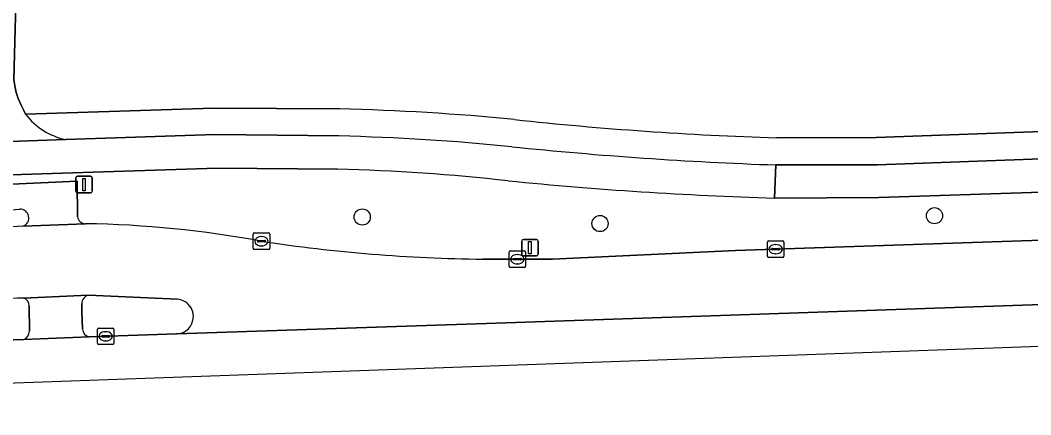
# Model space of a CAD drawing. Extents: x 161354 to 162026, y 386504 to 387460.
# Drawn here: x 161609.4 to 161670.5, y 386510.8 to 386534.7 of the extents above; entities that cross this region are included whole.
import ezdxf

# ---------------------------------------------------------------- set-up
doc = ezdxf.new("R2010")
doc.units = 0
for name, color, linetype in [('IMGEO_Berm_groen', 7, 'Continuous'), ('IMGEO_Boom', 7, 'Continuous'), ('IMGEO_Fietspad_gesloten', 7, 'Continuous'), ('IMGEO_Fietspad_open', 7, 'Continuous'), ('IMGEO_Groenvoorziening', 7, 'Continuous'), ('IMGEO_Kolk', 7, 'Continuous'), ('IMGEO_Rijbaan_regionaal_gesloten', 7, 'Continuous'), ('IMGEO_Verkeersbordpaal', 7, 'Continuous'), ('IMGEO_Verkeerseiland_gesloten', 7, 'Continuous'), ('IMGEO_Voetpad_open', 7, 'Continuous')]:
    doc.layers.add(name, color=color, linetype=linetype)

msp = doc.modelspace()

# ---------------------------------------------------------------- linework, layer by layer
at = {"layer": 'IMGEO_Berm_groen'}
for points in [[(161868.472, 386531.43), (161865.604, 386531.358), (161715.274, 386525.84), (161684.701, 386524.715), (161661.321, 386523.966), (161655.01, 386523.92)], [(161637.366, 386520.222), (161641.598, 386520.215), (161652.661, 386520.753), (161715.366, 386522.872), (161751.55, 386524.046), (161864.166, 386528.235)], [(161628.584, 386525.675), (161621.305, 386525.728), (161605.053, 386525.207), (161604.457, 386525.185), (161604.471, 386524.558), (161612.838, 386524.948), (161612.862, 386522.785)]]:
    msp.add_lwpolyline(points, dxfattribs=at)
for centre, radius, start, end in [((161625.238, 386401.376), 124.344, 83.68698, 88.45806), ((161662.55, 386764.386), 240.584, 264.36114, 268.20396), ((161609.39, 386522.718), 0.53, 290.46523, 93.44164), ((161613.35, 386522.864), 0.494, 189.19042, 269.47036), ((161612.88, 386469.983), 52.343, 93.61972, 105.58464), ((161612.361, 386458.603), 63.774, 79.49666, 89.11627), ((161638.487, 386616.898), 96.682, 261.37451, 269.33571)]:
    msp.add_arc(centre, radius, start, end, dxfattribs=at)
at = {"layer": 'IMGEO_Boom'}
for centre in [(161630.082, 386522.775), (161664.69, 386522.854), (161644.464, 386522.378)]:
    msp.add_circle(centre, 0.489, dxfattribs=at)
at = {"layer": 'IMGEO_Fietspad_gesloten'}
for points in [[(161869.092, 386533.612), (161868.285, 386533.475), (161865.068, 386533.399), (161789.978, 386530.672), (161783.347, 386530.395), (161715.21, 386527.91), (161661.25, 386525.942), (161655.098, 386525.927), (161655.01, 386523.92), (161661.321, 386523.966), (161684.701, 386524.715), (161715.274, 386525.84), (161865.604, 386531.358), (161868.472, 386531.43)], [(161628.675, 386527.682), (161621.19, 386527.779), (161612.144, 386527.468), (161602.639, 386527.118), (161566.083, 386525.787)], [(161564.071, 386523.717), (161565.359, 386523.787), (161602.335, 386525.109), (161604.457, 386525.185), (161605.053, 386525.207), (161621.305, 386525.728), (161628.584, 386525.675)], [(161655.01, 386523.92), (161655.098, 386525.927)]]:
    msp.add_lwpolyline(points, dxfattribs=at)
for centre, radius, start, end in [((161625.239, 386388.109), 139.616, 84.29184, 88.58963), ((161663.388, 386761.763), 235.981, 264.09851, 267.98674), ((161625.238, 386401.376), 124.344, 83.68698, 88.45806), ((161662.55, 386764.386), 240.584, 264.36114, 268.20396)]:
    msp.add_arc(centre, radius, start, end, dxfattribs=at)
at = {"layer": 'IMGEO_Fietspad_open'}
for points in [[(161609.727, 386528.999), (161609.618, 386529.233), (161609.43, 386529.582), (161609.274, 386529.947), (161609.151, 386530.325), (161609.063, 386530.712), (161609.009, 386531.105), (161609.331, 386543.387)], [(161604.932, 386529.157), (161604.637, 386528.831), (161603.75, 386527.852), (161603.685, 386527.778), (161603.538, 386527.63), (161603.378, 386527.496), (161603.206, 386527.377), (161603.025, 386527.274), (161602.836, 386527.187), (161602.639, 386527.118), (161612.144, 386527.468)]]:
    msp.add_lwpolyline(points, dxfattribs=at)
msp.add_arc((161612.995, 386531.484), 4.105, 217.25467, 258.04255, dxfattribs=at)
at = {"layer": 'IMGEO_Groenvoorziening'}
for points in [[(161674.473, 386537.581), (161665.672, 386535.453), (161665.135, 386535.323), (161659.785, 386535.535), (161657.889, 386535.61), (161625.504, 386536.891), (161620.861, 386537.074), (161620.315, 386537.096), (161620.594, 386542.953), (161619.755, 386542.989), (161618.122, 386543.059), (161612.147, 386543.314), (161609.331, 386543.387), (161609.009, 386531.105), (161609.063, 386530.712), (161609.151, 386530.325), (161609.274, 386529.947), (161609.43, 386529.582), (161609.618, 386529.233), (161609.727, 386528.999), (161621.088, 386529.373), (161628.717, 386529.325)], [(161655.144, 386527.57), (161661.167, 386527.59), (161697.908, 386528.919), (161697.749, 386532.631), (161674.473, 386537.581)]]:
    msp.add_lwpolyline(points, dxfattribs=at)
for centre, radius, start, end in [((161625.175, 386384.394), 144.974, 84.41472, 88.60004), ((161661.782, 386736.258), 208.794, 263.81448, 268.17811)]:
    msp.add_arc(centre, radius, start, end, dxfattribs=at)
at = {"layer": 'IMGEO_Kolk'}
for p, q in [((161623.486, 386520.883), (161623.486, 386521.735)), ((161623.561, 386521.809), (161624.413, 386521.809)), ((161623.788, 386521.352), (161624.186, 386521.352)), ((161623.974, 386521.589), (161623.999, 386521.589)), ((161624.487, 386521.735), (161624.487, 386520.883)), ((161654.656, 386521.33), (161655.508, 386521.33)), ((161624.413, 386520.809), (161623.561, 386520.809)), ((161623.745, 386521.303), (161623.745, 386521.315)), ((161624.183, 386521.266), (161623.785, 386521.266)), ((161623.997, 386521.029), (161623.972, 386521.029)), ((161624.229, 386521.315), (161624.229, 386521.303)), ((161639.035, 386520.719), (161639.887, 386520.719)), ((161654.581, 386520.404), (161654.581, 386521.256)), ((161654.84, 386520.824), (161654.84, 386520.836)), ((161655.278, 386520.787), (161654.88, 386520.787)), ((161654.883, 386520.873), (161655.281, 386520.873)), ((161655.069, 386521.11), (161655.094, 386521.11)), ((161655.324, 386520.836), (161655.324, 386520.824)), ((161655.582, 386521.256), (161655.582, 386520.404)), ((161638.96, 386519.793), (161638.96, 386520.645)), ((161639.219, 386520.213), (161639.219, 386520.225)), ((161639.657, 386520.176), (161639.259, 386520.176)), ((161639.262, 386520.262), (161639.66, 386520.262)), ((161639.448, 386520.499), (161639.473, 386520.499)), ((161639.703, 386520.225), (161639.703, 386520.213)), ((161639.961, 386520.645), (161639.961, 386519.793)), ((161655.508, 386520.33), (161654.656, 386520.33)), ((161655.092, 386520.55), (161655.067, 386520.55)), ((161639.887, 386519.719), (161639.035, 386519.719)), ((161639.471, 386519.939), (161639.446, 386519.939)), ((161614.066, 386515.125), (161614.066, 386515.977)), ((161614.141, 386516.051), (161614.993, 386516.051)), ((161614.554, 386515.831), (161614.579, 386515.831)), ((161615.067, 386515.977), (161615.067, 386515.125)), ((161614.325, 386515.545), (161614.325, 386515.557)), ((161614.763, 386515.508), (161614.365, 386515.508)), ((161614.368, 386515.594), (161614.766, 386515.594)), ((161614.577, 386515.271), (161614.552, 386515.271)), ((161614.809, 386515.557), (161614.809, 386515.545)), ((161614.993, 386515.051), (161614.141, 386515.051))]:
    msp.add_line(p, q, dxfattribs=at)
for points in [[(161623.486, 386520.883), (161623.486, 386521.735)], [(161623.561, 386521.809), (161624.413, 386521.809)], [(161624.487, 386521.735), (161624.487, 386520.883)], [(161654.656, 386521.33), (161655.508, 386521.33)], [(161624.413, 386520.809), (161623.561, 386520.809)], [(161639.035, 386520.719), (161639.887, 386520.719)], [(161654.581, 386520.404), (161654.581, 386521.256)], [(161655.582, 386521.256), (161655.582, 386520.404)], [(161638.96, 386519.793), (161638.96, 386520.645)], [(161639.961, 386520.645), (161639.961, 386519.793)], [(161655.508, 386520.33), (161654.656, 386520.33)], [(161639.887, 386519.719), (161639.035, 386519.719)], [(161614.066, 386515.125), (161614.066, 386515.977)], [(161614.141, 386516.051), (161614.993, 386516.051)], [(161615.067, 386515.977), (161615.067, 386515.125)], [(161614.993, 386515.051), (161614.141, 386515.051)]]:
    msp.add_lwpolyline(points, dxfattribs=at)
for centre, radius, start, end in [((161623.563, 386521.733), 0.0765, 91.55205, 178.44795), ((161623.563, 386521.733), 0.0765, 91.55205, 178.44795), ((161623.785, 386521.312), 0.0403, 85.87752, 175.75265), ((161624.19, 386521.314), 0.0386, 1.73085, 96.63898), ((161624.411, 386521.733), 0.0765, 1.55205, 88.44795), ((161624.411, 386521.733), 0.0765, 1.55205, 88.44795), ((161654.658, 386521.254), 0.0765, 91.55205, 178.44795), ((161654.658, 386521.254), 0.0765, 91.55205, 178.44795), ((161655.506, 386521.254), 0.0765, 1.55205, 88.44795), ((161655.506, 386521.254), 0.0765, 1.55205, 88.44795), ((161623.563, 386520.885), 0.0765, 181.55205, 268.44795), ((161623.563, 386520.885), 0.0765, 181.55205, 268.44795), ((161623.782, 386521.302), 0.0366, 178.93798, 274.71019), ((161624.186, 386521.309), 0.043, 264.86636, 352.45326), ((161624.411, 386520.885), 0.0765, 271.55205, 358.44795), ((161624.411, 386520.885), 0.0765, 271.55205, 358.44795), ((161639.037, 386520.643), 0.0765, 91.55205, 178.44795), ((161639.037, 386520.643), 0.0765, 91.55205, 178.44795), ((161639.885, 386520.643), 0.0765, 1.55205, 88.44795), ((161639.885, 386520.643), 0.0765, 1.55205, 88.44795), ((161654.88, 386520.833), 0.0403, 85.87752, 175.75265), ((161654.877, 386520.823), 0.0366, 178.93798, 274.71019), ((161655.281, 386520.83), 0.043, 264.86636, 352.45326), ((161655.285, 386520.835), 0.0386, 1.73085, 96.63898), ((161639.259, 386520.222), 0.0403, 85.87752, 175.75265), ((161639.256, 386520.212), 0.0366, 178.93798, 274.71019), ((161639.66, 386520.219), 0.043, 264.86636, 352.45326), ((161639.664, 386520.224), 0.0386, 1.73085, 96.63898), ((161654.658, 386520.406), 0.0765, 181.55205, 268.44795), ((161654.658, 386520.406), 0.0765, 181.55205, 268.44795), ((161655.506, 386520.406), 0.0765, 271.55205, 358.44795), ((161655.506, 386520.406), 0.0765, 271.55205, 358.44795), ((161639.037, 386519.795), 0.0765, 181.55205, 268.44795), ((161639.037, 386519.795), 0.0765, 181.55205, 268.44795), ((161639.885, 386519.795), 0.0765, 271.55205, 358.44795), ((161639.885, 386519.795), 0.0765, 271.55205, 358.44795), ((161614.143, 386515.975), 0.0765, 91.55205, 178.44795), ((161614.143, 386515.975), 0.0765, 91.55205, 178.44795), ((161614.991, 386515.975), 0.0765, 1.55205, 88.44795), ((161614.991, 386515.975), 0.0765, 1.55205, 88.44795), ((161614.365, 386515.554), 0.0403, 85.87752, 175.75265), ((161614.362, 386515.544), 0.0366, 178.93798, 274.71019), ((161614.766, 386515.551), 0.043, 264.86636, 352.45326), ((161614.77, 386515.556), 0.0386, 1.73085, 96.63898), ((161614.143, 386515.127), 0.0765, 181.55205, 268.44795), ((161614.143, 386515.127), 0.0765, 181.55205, 268.44795), ((161614.991, 386515.127), 0.0765, 271.55205, 358.44795), ((161614.991, 386515.127), 0.0765, 271.55205, 358.44795)]:
    msp.add_arc(centre, radius, start, end, dxfattribs=at)
for centre, major_axis, ratio, start_param, end_param in [((161623.973, 386521.309), (-0.387, 0.002), 0.722429, 4.712389, 7.853982), ((161623.998, 386521.309), (-0.39, 0.002), 0.717154, 1.570796, 4.712389), ((161655.068, 386520.83), (-0.387, 0.002), 0.722429, 4.712389, 7.853982), ((161655.093, 386520.83), (-0.39, 0.002), 0.717154, 1.570796, 4.712389), ((161639.447, 386520.219), (-0.387, 0.002), 0.722429, 4.712389, 7.853982), ((161639.472, 386520.219), (-0.39, 0.002), 0.717154, 1.570796, 4.712389), ((161614.553, 386515.551), (-0.387, 0.002), 0.722429, 4.712389, 7.853982), ((161614.578, 386515.551), (-0.39, 0.002), 0.717154, 1.570796, 4.712389)]:
    msp.add_ellipse(centre, major_axis=major_axis, ratio=ratio, start_param=start_param, end_param=end_param, dxfattribs=at)
at = {"layer": 'IMGEO_Rijbaan_regionaal_gesloten'}
for points in [[(161862.01, 386524.361), (161868.643, 386524.056), (161868.667, 386528.437), (161864.166, 386528.235), (161751.55, 386524.046), (161715.366, 386522.872), (161652.661, 386520.753), (161641.598, 386520.215), (161637.366, 386520.222)], [(161613.345, 386522.37), (161609.575, 386522.222)], [(161772.996, 386521.511), (161772.876, 386521.518), (161755.498, 386520.356), (161637.588, 386516.334), (161618.87, 386515.699), (161618.85, 386515.7), (161613.576, 386515.516), (161609.616, 386515.365), (161604.213, 386515.175)], [(161618.85, 386515.7), (161618.87, 386515.699), (161637.588, 386516.334), (161755.498, 386520.356), (161772.876, 386521.518), (161772.996, 386521.511)], [(161555.079, 386510.796), (161558.33, 386510.912), (161781.499, 386518.91), (161777.972, 386519.146), (161772.972, 386519.496)], [(161609.568, 386517.868), (161613.531, 386518.045), (161618.912, 386517.796)]]:
    msp.add_lwpolyline(points, dxfattribs=at)
for centre, radius, start, end in [((161612.88, 386469.983), 52.343, 93.61972, 105.58464), ((161612.361, 386458.603), 63.774, 79.49666, 89.11627), ((161638.487, 386616.898), 96.682, 261.37451, 269.33571), ((161611.434, 386475.704), 42.205, 92.53366, 100.20943), ((161618.816, 386516.744), 1.056, 32.07825, 84.77879), ((161618.804, 386516.747), 1.065, 359.15856, 31.62178), ((161618.82, 386516.749), 1.049, 271.63645, 359.03433)]:
    msp.add_arc(centre, radius, start, end, dxfattribs=at)
at = {"layer": 'IMGEO_Verkeersbordpaal'}
for p, q in [((161612.761, 386524.34), (161612.761, 386525.14)), ((161612.761, 386525.14), (161612.761, 386524.34)), ((161612.861, 386525.24), (161613.651, 386525.24)), ((161613.651, 386525.24), (161612.861, 386525.24)), ((161613.751, 386525.14), (161613.751, 386524.34)), ((161613.751, 386524.34), (161613.751, 386525.14)), ((161613.651, 386524.24), (161612.861, 386524.24)), ((161612.861, 386524.24), (161613.651, 386524.24)), ((161639.825, 386521.417), (161640.615, 386521.417)), ((161640.615, 386521.417), (161639.825, 386521.417)), ((161639.725, 386520.517), (161639.725, 386521.317)), ((161639.725, 386521.317), (161639.725, 386520.517)), ((161640.715, 386521.317), (161640.715, 386520.517)), ((161640.715, 386520.517), (161640.715, 386521.317)), ((161640.615, 386520.417), (161639.825, 386520.417)), ((161639.825, 386520.417), (161640.615, 386520.417))]:
    msp.add_line(p, q, dxfattribs=at)
for points in [[(161613.181, 386525.115), (161613.331, 386525.115), (161613.331, 386524.365), (161613.181, 386524.365), (161613.181, 386525.115)], [(161640.145, 386521.292), (161640.295, 386521.292), (161640.295, 386520.542), (161640.145, 386520.542), (161640.145, 386521.292)]]:
    msp.add_lwpolyline(points, dxfattribs=at)
for centre, start, end in [((161612.861, 386525.14), 90, 180), ((161612.861, 386525.14), 90, 180), ((161613.651, 386525.14), 0, 90), ((161613.651, 386525.14), 360, 90), ((161612.861, 386524.34), 180, 270), ((161612.861, 386524.34), 180, 270), ((161613.651, 386524.34), 270, 0), ((161613.651, 386524.34), 270, 0), ((161639.825, 386521.317), 90, 180), ((161639.825, 386521.317), 90, 180), ((161640.615, 386521.317), 0, 90), ((161640.615, 386521.317), 360, 90), ((161639.825, 386520.517), 180, 270), ((161639.825, 386520.517), 180, 270), ((161640.615, 386520.517), 270, 0), ((161640.615, 386520.517), 270, 0)]:
    msp.add_arc(centre, 0.1, start, end, dxfattribs=at)
at = {"layer": 'IMGEO_Verkeerseiland_gesloten'}
for points in [[(161618.912, 386517.796), (161613.531, 386518.045)], [(161609.962, 386515.853), (161609.936, 386517.404)], [(161613.119, 386517.524), (161613.13, 386517.077), (161613.156, 386515.978)], [(161604.213, 386515.175), (161609.616, 386515.365)], [(161613.576, 386515.516), (161618.85, 386515.7)]]:
    msp.add_lwpolyline(points, dxfattribs=at)
for centre, radius, start, end in [((161611.434, 386475.704), 42.205, 92.53366, 100.20943), ((161609.497, 386517.434), 0.44, 356.09169, 80.74442), ((161613.672, 386517.51), 0.553, 104.78511, 178.54192), ((161618.816, 386516.744), 1.056, 32.07825, 84.77879), ((161618.804, 386516.747), 1.065, 359.15856, 31.62178), ((161618.82, 386516.749), 1.049, 271.63645, 359.03433), ((161609.392, 386515.89), 0.571, 293.06634, 356.25913), ((161613.669, 386516.022), 0.515, 184.93776, 259.60962)]:
    msp.add_arc(centre, radius, start, end, dxfattribs=at)
at = {"layer": 'IMGEO_Voetpad_open'}
for points in [[(161785.139, 386532.074), (161736.622, 386530.319), (161730.038, 386530.081), (161726.661, 386529.959), (161715.16, 386529.543), (161697.908, 386528.919), (161661.167, 386527.59), (161655.144, 386527.57)], [(161655.098, 386525.927), (161661.25, 386525.942), (161715.21, 386527.91), (161783.347, 386530.395)], [(161628.717, 386529.325), (161621.088, 386529.373), (161609.727, 386528.999)], [(161612.144, 386527.468), (161621.19, 386527.779), (161628.675, 386527.682)], [(161612.862, 386522.785), (161612.838, 386524.948), (161604.471, 386524.558), (161604.457, 386525.185), (161602.335, 386525.109), (161602.481, 386522.734), (161609.358, 386523.247)], [(161609.575, 386522.222), (161613.345, 386522.37)], [(161613.531, 386518.045), (161609.568, 386517.868)], [(161609.936, 386517.404), (161609.962, 386515.853)], [(161613.13, 386517.077), (161613.119, 386517.524)], [(161613.156, 386515.978), (161613.13, 386517.077)], [(161609.616, 386515.365), (161613.576, 386515.516)]]:
    msp.add_lwpolyline(points, dxfattribs=at)
for centre, radius, start, end in [((161625.175, 386384.394), 144.974, 84.41472, 88.60004), ((161612.995, 386531.484), 4.105, 217.25467, 258.04255), ((161661.782, 386736.258), 208.794, 263.81448, 268.17811), ((161625.239, 386388.109), 139.616, 84.29184, 88.58963), ((161663.388, 386761.763), 235.981, 264.09851, 267.98674), ((161609.39, 386522.718), 0.53, 290.46523, 93.44164), ((161613.35, 386522.864), 0.494, 189.19042, 269.47036), ((161609.497, 386517.434), 0.44, 356.09169, 80.74442), ((161613.672, 386517.51), 0.553, 104.78511, 178.54192), ((161609.392, 386515.89), 0.571, 293.06634, 356.25913), ((161613.669, 386516.022), 0.515, 184.93776, 259.60962)]:
    msp.add_arc(centre, radius, start, end, dxfattribs=at)

doc.saveas('drawing.dxf')
